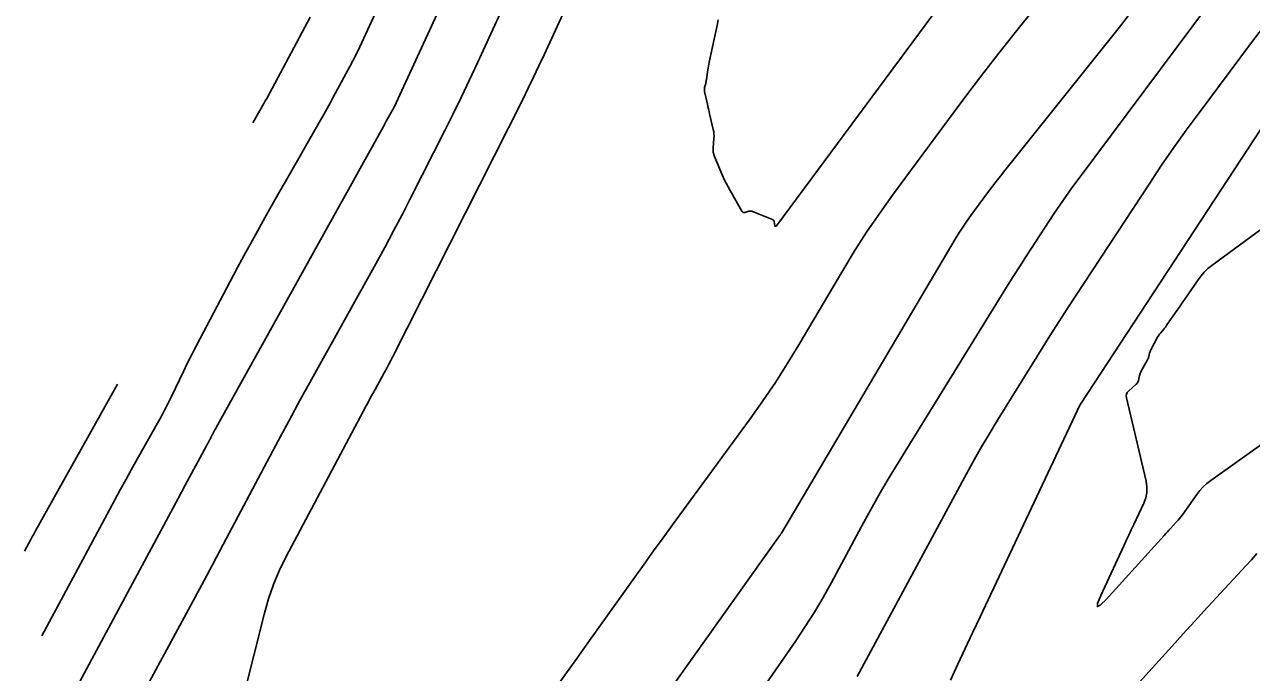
# Model space of a CAD drawing. Extents: x 1005228 to 1008882, y 1883389 to 1885754.
# Drawn here: x 1007059.6 to 1007221.5, y 1884071 to 1884156.6 of the extents above; entities that cross this region are included whole.
import ezdxf

# ---------------------------------------------------------------- set-up
doc = ezdxf.new("R2010")
doc.units = 0
doc.layers.add('C-ANNO-NOTE', color=7, linetype='Continuous')
doc.layers.add('S_BRIDGE', color=7, linetype='Continuous')

msp = doc.modelspace()

# ---------------------------------------------------------------- linework, layer by layer
at = {"layer": 'C-ANNO-NOTE'}
for points in [[(1007062.39, 1884061.57), (1007078.86, 1884092.21), (1007079.82, 1884094), (1007080.78, 1884095.78), (1007083.56, 1884100.95), (1007083.61, 1884101.04), (1007083.65, 1884101.12), (1007083.7, 1884101.21), (1007083.75, 1884101.29), (1007083.97, 1884101.69), (1007084, 1884101.75), (1007084.03, 1884101.8), (1007084.06, 1884101.86), (1007084.09, 1884101.91), (1007084.2, 1884102.14), (1007084.22, 1884102.19), (1007084.25, 1884102.25), (1007084.28, 1884102.31), (1007084.31, 1884102.36), (1007084.58, 1884102.88), (1007084.63, 1884102.98), (1007084.69, 1884103.09), (1007084.75, 1884103.19), (1007084.8, 1884103.29), (1007106.92, 1884143.15), (1007107.01, 1884143.32), (1007107.11, 1884143.49), (1007107.2, 1884143.65), (1007107.3, 1884143.82), (1007107.78, 1884144.65), (1007107.83, 1884144.74), (1007107.87, 1884144.83), (1007107.92, 1884144.91), (1007107.97, 1884145), (1007108.24, 1884145.5), (1007108.25, 1884145.52), (1007108.25, 1884145.53), (1007108.26, 1884145.55), (1007108.27, 1884145.56), (1007108.3, 1884145.62), (1007108.31, 1884145.63), (1007108.31, 1884145.65), (1007108.32, 1884145.66), (1007108.33, 1884145.68), (1007126.42, 1884184.98)], [(1007074.31, 1884066.58), (1007080.07, 1884077.25), (1007081.51, 1884079.92), (1007082.94, 1884082.6), (1007084.36, 1884085.27), (1007085.79, 1884087.95), (1007091.58, 1884098.9), (1007093.03, 1884101.61), (1007094.49, 1884104.32), (1007095.96, 1884107.02), (1007097.45, 1884109.71), (1007105.92, 1884124.98), (1007107.11, 1884127.16), (1007108.28, 1884129.34), (1007109.43, 1884131.54), (1007110.56, 1884133.74), (1007115.02, 1884142.6), (1007116.13, 1884144.81), (1007117.22, 1884147.04), (1007118.28, 1884149.28), (1007119.33, 1884151.53), (1007130.49, 1884175.79)], [(1007112.58, 1884172.72), (1007103.53, 1884153.08), (1007103.47, 1884152.95), (1007103.41, 1884152.82), (1007103.34, 1884152.69), (1007103.28, 1884152.56), (1007103.02, 1884152.05), (1007102.96, 1884151.92), (1007102.89, 1884151.79), (1007102.82, 1884151.66), (1007102.76, 1884151.54), (1007100.36, 1884147.07), (1007099.94, 1884146.29), (1007099.51, 1884145.5), (1007099.07, 1884144.73), (1007098.63, 1884143.95), (1007093.81, 1884135.57), (1007093.24, 1884134.57), (1007092.68, 1884133.58), (1007092.11, 1884132.58), (1007091.56, 1884131.57), (1007089.33, 1884127.56), (1007088.77, 1884126.55), (1007088.23, 1884125.55), (1007087.68, 1884124.53), (1007087.15, 1884123.52), (1007082.31, 1884114.31), (1007081.87, 1884113.46), (1007081.43, 1884112.6), (1007081, 1884111.73), (1007080.57, 1884110.87), (1007078.89, 1884107.39), (1007078.46, 1884106.52), (1007078.02, 1884105.67), (1007077.57, 1884104.81), (1007077.1, 1884103.97), (1007073.65, 1884097.79), (1007072.92, 1884096.48), (1007072.2, 1884095.17), (1007071.48, 1884093.85), (1007070.77, 1884092.53), (1007061.82, 1884075.89)], [(1007201.26, 1884169.21), (1007190.19, 1884155.35), (1007188.17, 1884152.8), (1007186.18, 1884150.24), (1007184.21, 1884147.65), (1007182.27, 1884145.05), (1007174.15, 1884134.07), (1007172.44, 1884131.7), (1007170.8, 1884129.29), (1007169.22, 1884126.84), (1007167.7, 1884124.35), (1007161.76, 1884114.29), (1007160.24, 1884111.79), (1007158.67, 1884109.33), (1007157.03, 1884106.92), (1007155.34, 1884104.54), (1007145.09, 1884090.53), (1007143.84, 1884088.81), (1007142.59, 1884087.08), (1007141.34, 1884085.35), (1007140.1, 1884083.61), (1007135.15, 1884076.67), (1007133.91, 1884074.93), (1007132.67, 1884073.19), (1007131.43, 1884071.46), (1007130.19, 1884069.72)], [(1007148.57, 1884056.74), (1007161.35, 1884075.22), (1007162.61, 1884077.09), (1007163.82, 1884079), (1007164.97, 1884080.94), (1007166.07, 1884082.92), (1007170.36, 1884090.88), (1007171.45, 1884092.86), (1007172.56, 1884094.83), (1007173.71, 1884096.78), (1007174.88, 1884098.71), (1007189.41, 1884122.26), (1007190.14, 1884123.44), (1007190.89, 1884124.62), (1007191.64, 1884125.79), (1007192.39, 1884126.95), (1007195.44, 1884131.6), (1007196.21, 1884132.76), (1007197, 1884133.9), (1007197.81, 1884135.03), (1007198.63, 1884136.15), (1007218.19, 1884162.35)], [(1007088.4, 1884067.71), (1007091.22, 1884078.87), (1007091.76, 1884080.78), (1007092.41, 1884082.65), (1007093.18, 1884084.47), (1007094.06, 1884086.26), (1007104.65, 1884106.24), (1007104.94, 1884106.79), (1007105.23, 1884107.33), (1007105.53, 1884107.88), (1007105.82, 1884108.42), (1007107.03, 1884110.58), (1007107.32, 1884111.12), (1007107.61, 1884111.67), (1007107.9, 1884112.22), (1007108.18, 1884112.77), (1007125.31, 1884146.71), (1007126.04, 1884148.18), (1007126.76, 1884149.65), (1007127.46, 1884151.12), (1007128.15, 1884152.6), (1007130.88, 1884158.55)], [(1007205.25, 1884157.72), (1007204.08, 1884156.24), (1007188.97, 1884137.33), (1007188.39, 1884136.59), (1007187.81, 1884135.86), (1007187.25, 1884135.11), (1007186.69, 1884134.37), (1007184.47, 1884131.37), (1007183.92, 1884130.61), (1007183.4, 1884129.84), (1007182.89, 1884129.05), (1007182.41, 1884128.26), (1007159.48, 1884089.43), (1007159.46, 1884089.4), (1007159.44, 1884089.37), (1007159.42, 1884089.34), (1007159.4, 1884089.31), (1007159.31, 1884089.19), (1007159.29, 1884089.16), (1007159.27, 1884089.13), (1007159.24, 1884089.1), (1007159.22, 1884089.06), (1007134.07, 1884053.8)], [(1007169.46, 1884070.49), (1007183.64, 1884096.8), (1007184.69, 1884098.71), (1007185.76, 1884100.61), (1007186.87, 1884102.5), (1007188, 1884104.36), (1007192.59, 1884111.8), (1007193.75, 1884113.66), (1007194.91, 1884115.5), (1007196.09, 1884117.34), (1007197.28, 1884119.18), (1007208.08, 1884135.65), (1007209.65, 1884138.01), (1007211.26, 1884140.35), (1007212.91, 1884142.66), (1007214.59, 1884144.95), (1007221.39, 1884154.05), (1007223.1, 1884156.31)], [(1007224.11, 1884102.06), (1007216.14, 1884096.37), (1007215.62, 1884095.98), (1007215.15, 1884095.54), (1007214.71, 1884095.06), (1007214.31, 1884094.55), (1007212.39, 1884091.84), (1007212.21, 1884091.6), (1007212.03, 1884091.37), (1007211.83, 1884091.14), (1007211.63, 1884090.91), (1007210.82, 1884090.03), (1007210.61, 1884089.81), (1007210.41, 1884089.59), (1007210.21, 1884089.37), (1007210.01, 1884089.14), (1007202.34, 1884080.69), (1007201.56, 1884079.91), (1007201.17, 1884079.73), (1007201.19, 1884080.15), (1007201.61, 1884081.18), (1007204.66, 1884087.76), (1007204.99, 1884088.47), (1007205.32, 1884089.17), (1007205.65, 1884089.88), (1007205.98, 1884090.58), (1007207.3, 1884093.39), (1007207.57, 1884094.1), (1007207.71, 1884094.82), (1007207.72, 1884095.56), (1007207.61, 1884096.31), (1007205.01, 1884107.29), (1007204.98, 1884107.55), (1007205.02, 1884107.78), (1007205.12, 1884108), (1007205.3, 1884108.2), (1007206.3, 1884109.09), (1007206.41, 1884109.21), (1007206.49, 1884109.33), (1007206.56, 1884109.46), (1007206.61, 1884109.61), (1007206.75, 1884110.23), (1007206.79, 1884110.38), (1007206.84, 1884110.53), (1007206.9, 1884110.67), (1007206.97, 1884110.81), (1007207.78, 1884112.3), (1007207.84, 1884112.4), (1007207.88, 1884112.51), (1007207.92, 1884112.63), (1007207.95, 1884112.74), (1007208.07, 1884113.21), (1007208.1, 1884113.33), (1007208.14, 1884113.44), (1007208.19, 1884113.55), (1007208.24, 1884113.66), (1007209.12, 1884115.29), (1007209.2, 1884115.43), (1007209.29, 1884115.58), (1007209.39, 1884115.71), (1007209.5, 1884115.85), (1007209.93, 1884116.37), (1007210.04, 1884116.51), (1007210.15, 1884116.64), (1007210.25, 1884116.78), (1007210.35, 1884116.92), (1007211.7, 1884118.86), (1007211.95, 1884119.23), (1007212.21, 1884119.6), (1007212.46, 1884119.98), (1007212.72, 1884120.35), (1007214.46, 1884122.89), (1007214.86, 1884123.42), (1007215.29, 1884123.91), (1007215.77, 1884124.36), (1007216.28, 1884124.77), (1007231.05, 1884135.63)]]:
    msp.add_lwpolyline(points, dxfattribs=at)
at = {"layer": 'S_BRIDGE'}
for points in [[(1007151.13, 1884157.23), (1007150.98, 1884156.46), (1007150.82, 1884155.69), (1007149.93, 1884151.61), (1007149.88, 1884151.36), (1007149.83, 1884151.1), (1007149.79, 1884150.85), (1007149.75, 1884150.59), (1007149.57, 1884149.33), (1007149.55, 1884149.19), (1007149.53, 1884149.06), (1007149.5, 1884148.93), (1007149.47, 1884148.8), (1007149.33, 1884148.27), (1007149.3, 1884148.14), (1007149.29, 1884148.01), (1007149.29, 1884147.88), (1007149.32, 1884147.75), (1007149.69, 1884146.08), (1007149.76, 1884145.76), (1007149.84, 1884145.44), (1007149.91, 1884145.12), (1007149.99, 1884144.8), (1007150.47, 1884142.74), (1007150.53, 1884142.44), (1007150.56, 1884142.15), (1007150.57, 1884141.84), (1007150.55, 1884141.54), (1007150.45, 1884140.33), (1007150.44, 1884140.03), (1007150.47, 1884139.73), (1007150.53, 1884139.44), (1007150.63, 1884139.16), (1007151.7, 1884136.65), (1007151.92, 1884136.14), (1007152.16, 1884135.64), (1007152.42, 1884135.15), (1007152.68, 1884134.67), (1007154.25, 1884131.94), (1007154.33, 1884131.85), (1007154.42, 1884131.79), (1007154.52, 1884131.77), (1007154.64, 1884131.79), (1007155.16, 1884131.93), (1007155.29, 1884131.96), (1007155.41, 1884131.96), (1007155.54, 1884131.95), (1007155.66, 1884131.91), (1007158.27, 1884130.86), (1007158.35, 1884130.82), (1007158.41, 1884130.75), (1007158.46, 1884130.68), (1007158.49, 1884130.59), (1007158.58, 1884130.03), (1007158.58, 1884130.01), (1007158.59, 1884129.99), (1007158.61, 1884129.98), (1007158.63, 1884129.98), (1007158.73, 1884129.97), (1007158.75, 1884129.97), (1007158.77, 1884129.97), (1007158.79, 1884129.99), (1007158.81, 1884130), (1007183.1, 1884162.83)], [(1007097.27, 1884157.57), (1007091.52, 1884146.82), (1007091.34, 1884146.5), (1007091.16, 1884146.17), (1007090.98, 1884145.85), (1007090.8, 1884145.53), (1007089.69, 1884143.6)], [(1007224.5, 1884145.47), (1007198.95, 1884106.48), (1007198.94, 1884106.47), (1007198.91, 1884106.43), (1007198.91, 1884106.42), (1007198.91, 1884106.42), (1007198.91, 1884106.42), (1007198.91, 1884106.41), (1007185.68, 1884078.37), (1007184.7, 1884076.29), (1007183.72, 1884074.2), (1007182.75, 1884072.12), (1007181.78, 1884070.03)], [(1007059.55, 1884087.05), (1007060.43, 1884088.68), (1007060.58, 1884088.95), (1007060.73, 1884089.22), (1007060.87, 1884089.49), (1007061.02, 1884089.76), (1007071.83, 1884109.09)], [(1007194.9, 1884056.73), (1007210.59, 1884074.04), (1007211.75, 1884075.31), (1007212.91, 1884076.58), (1007214.08, 1884077.85), (1007215.24, 1884079.12), (1007220.79, 1884085.13), (1007221.51, 1884085.93), (1007222.2, 1884086.75)]]:
    msp.add_lwpolyline(points, dxfattribs=at)

doc.saveas('drawing.dxf')
